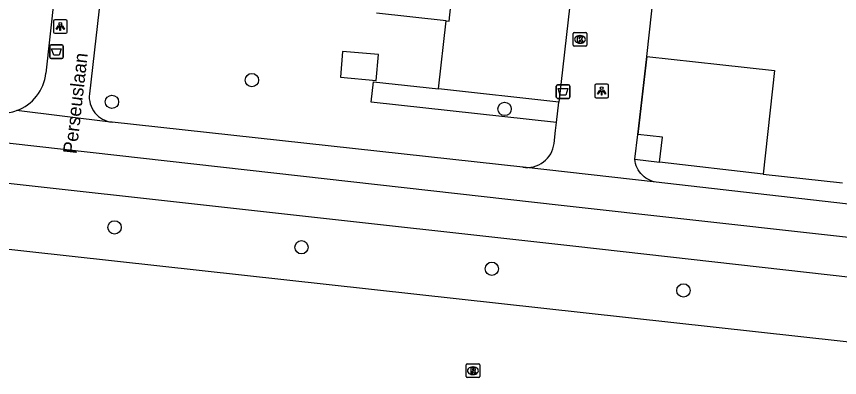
# Model space of a CAD drawing. Extents: x 162398 to 163643, y 386453 to 387397.
# Drawn here: x 162448.4 to 162508.8, y 386463.6 to 386490.1 of the extents above; entities that cross this region are included whole.
import ezdxf

# ---------------------------------------------------------------- set-up
doc = ezdxf.new("R2010")
doc.units = 0
for name, color, linetype in [('IMGEO_Afvalbak', 7, 'Continuous'), ('IMGEO_Boom', 7, 'Continuous'), ('IMGEO_Fietspad_gesloten', 7, 'Continuous'), ('IMGEO_Groenvoorziening', 7, 'Continuous'), ('IMGEO_Haag', 7, 'Continuous'), ('IMGEO_Kolk', 7, 'Continuous'), ('IMGEO_Lichtpunt', 7, 'Continuous'), ('IMGEO_Muur', 7, 'Continuous'), ('IMGEO_Openbare_ruimte_label', 7, 'Continuous'), ('IMGEO_Pand', 7, 'Continuous'), ('IMGEO_Rijbaan_regionaal_gesloten', 7, 'Continuous'), ('IMGEO_Rioolput', 7, 'Continuous'), ('IMGEO_Voetpad_open', 7, 'Continuous')]:
    doc.layers.add(name, color=color, linetype=linetype)

msp = doc.modelspace()

# ---------------------------------------------------------------- linework, layer by layer
at = {"layer": 'IMGEO_Afvalbak'}
for p, q in [((162450.85, 386487.153), (162450.85, 386487.953)), ((162450.85, 386487.953), (162450.85, 386487.153)), ((162450.95, 386488.053), (162451.74, 386488.053)), ((162451.74, 386488.053), (162450.95, 386488.053)), ((162451.84, 386487.953), (162451.84, 386487.153)), ((162451.84, 386487.153), (162451.84, 386487.953)), ((162451.74, 386487.053), (162450.95, 386487.053)), ((162450.95, 386487.053), (162451.74, 386487.053)), ((162488.115, 386485.124), (162488.905, 386485.124)), ((162488.905, 386485.124), (162488.115, 386485.124)), ((162488.015, 386484.224), (162488.015, 386485.024)), ((162488.015, 386485.024), (162488.015, 386484.224)), ((162489.005, 386485.024), (162489.005, 386484.224)), ((162489.005, 386484.224), (162489.005, 386485.024)), ((162488.905, 386484.124), (162488.115, 386484.124)), ((162488.115, 386484.124), (162488.905, 386484.124))]:
    msp.add_line(p, q, dxfattribs=at)
for points in [[(162450.993, 386487.767), (162451.697, 386487.767), (162451.548, 386487.297), (162451.142, 386487.297), (162450.993, 386487.767)], [(162488.158, 386484.838), (162488.862, 386484.838), (162488.713, 386484.368), (162488.307, 386484.368), (162488.158, 386484.838)]]:
    msp.add_lwpolyline(points, dxfattribs=at)
for centre, start, end in [((162450.95, 386487.953), 90, 180), ((162450.95, 386487.953), 90, 180), ((162451.74, 386487.953), 0, 90), ((162451.74, 386487.953), 360, 90), ((162450.95, 386487.153), 180, 270), ((162450.95, 386487.153), 180, 270), ((162451.74, 386487.153), 270, 0), ((162451.74, 386487.153), 270, 0), ((162488.115, 386485.024), 90, 180), ((162488.115, 386485.024), 90, 180), ((162488.905, 386485.024), 0, 90), ((162488.905, 386485.024), 360, 90), ((162488.115, 386484.224), 180, 270), ((162488.115, 386484.224), 180, 270), ((162488.905, 386484.224), 270, 0), ((162488.905, 386484.224), 270, 0)]:
    msp.add_arc(centre, 0.1, start, end, dxfattribs=at)
at = {"layer": 'IMGEO_Boom'}
for centre in [(162465.686, 386485.463), (162455.419, 386483.87), (162484.225, 386483.346), (162455.611, 386474.664), (162469.321, 386473.204), (162483.287, 386471.626), (162497.341, 386470.037)]:
    msp.add_circle(centre, 0.489, dxfattribs=at)
at = {"layer": 'IMGEO_Fietspad_gesloten'}
for points in [[(162612.598, 386468.115), (162608.694, 386467.214), (162607.786, 386467.135), (162574.796, 386468.398), (162557.744, 386468.633), (162551.636, 386469.243), (162536, 386470.973), (162488.361, 386476.276), (162403.801, 386485.785)], [(162553.584, 386466.035), (162546.94, 386466.783), (162489.45, 386473.258), (162443.374, 386478.373), (162401.944, 386482.942)]]:
    msp.add_lwpolyline(points, dxfattribs=at)
at = {"layer": 'IMGEO_Groenvoorziening'}
msp.add_lwpolyline([(162479.926, 386489.804), (162474.813, 386490.373)], dxfattribs=at)
at = {"layer": 'IMGEO_Haag'}
msp.add_lwpolyline([(162503.194, 386478.575), (162495.594, 386479.457)], dxfattribs=at)
at = {"layer": 'IMGEO_Kolk'}
for p, q in [((162489.25, 386488.028), (162489.25, 386488.88)), ((162489.325, 386488.954), (162490.177, 386488.954)), ((162490.251, 386488.88), (162490.251, 386488.028)), ((162489.761, 386488.174), (162489.736, 386488.174)), ((162489.738, 386488.734), (162489.763, 386488.734)), ((162490.177, 386487.954), (162489.325, 386487.954))]:
    msp.add_line(p, q, dxfattribs=at)
for points in [[(162489.25, 386488.028), (162489.25, 386488.88)], [(162489.325, 386488.954), (162490.177, 386488.954)], [(162490.251, 386488.88), (162490.251, 386488.028)], [(162489.571, 386488.654), (162489.694, 386488.654), (162489.694, 386488.503), (162489.824, 386488.654), (162489.988, 386488.654), (162489.842, 386488.503), (162489.995, 386488.254), (162489.843, 386488.254), (162489.758, 386488.418), (162489.694, 386488.351), (162489.694, 386488.254), (162489.571, 386488.254), (162489.571, 386488.654)], [(162490.177, 386487.954), (162489.325, 386487.954)]]:
    msp.add_lwpolyline(points, dxfattribs=at)
for centre, start, end in [((162489.327, 386488.878), 91.55205, 178.44795), ((162489.327, 386488.878), 91.55205, 178.44795), ((162490.175, 386488.878), 1.55205, 88.44795), ((162490.175, 386488.878), 1.55205, 88.44795), ((162489.327, 386488.03), 181.55205, 268.44795), ((162489.327, 386488.03), 181.55205, 268.44795), ((162490.175, 386488.03), 271.55205, 358.44795), ((162490.175, 386488.03), 271.55205, 358.44795)]:
    msp.add_arc(centre, 0.0765, start, end, dxfattribs=at)
for centre, major_axis, ratio, start_param, end_param in [((162489.737, 386488.454), (-0.387, 0.002), 0.722429, 4.712389, 7.853982), ((162489.762, 386488.454), (-0.39, 0.002), 0.717154, 1.570796, 4.712389)]:
    msp.add_ellipse(centre, major_axis=major_axis, ratio=ratio, start_param=start_param, end_param=end_param, dxfattribs=at)
at = {"layer": 'IMGEO_Lichtpunt'}
for p, q in [((162451.13, 386489.798), (162451.13, 386488.991)), ((162451.13, 386489.798), (162451.13, 386488.991)), ((162452.032, 386489.893), (162451.224, 386489.893)), ((162452.032, 386489.893), (162451.224, 386489.893)), ((162452.126, 386488.991), (162452.126, 386489.798)), ((162452.126, 386488.991), (162452.126, 386489.798)), ((162451.224, 386488.897), (162452.032, 386488.897)), ((162451.224, 386488.897), (162452.032, 386488.897)), ((162491.745, 386485.162), (162490.937, 386485.162)), ((162491.745, 386485.162), (162490.937, 386485.162)), ((162490.843, 386485.067), (162490.843, 386484.26)), ((162490.843, 386485.067), (162490.843, 386484.26)), ((162491.839, 386484.26), (162491.839, 386485.067)), ((162491.839, 386484.26), (162491.839, 386485.067)), ((162490.937, 386484.166), (162491.745, 386484.166)), ((162490.937, 386484.166), (162491.745, 386484.166))]:
    msp.add_line(p, q, dxfattribs=at)
for points in [[(162451.504, 386489.462), (162451.543, 386489.434), (162451.355, 386489.172), (162451.317, 386489.199), (162451.504, 386489.462)], [(162451.606, 386489.414), (162451.653, 386489.414), (162451.653, 386489.092), (162451.606, 386489.092), (162451.606, 386489.414)], [(162451.716, 386489.434), (162451.754, 386489.461), (162451.941, 386489.199), (162451.902, 386489.171), (162451.716, 386489.434)], [(162491.217, 386484.731), (162491.256, 386484.703), (162491.068, 386484.441), (162491.03, 386484.468), (162491.217, 386484.731)], [(162491.319, 386484.683), (162491.366, 386484.683), (162491.366, 386484.361), (162491.319, 386484.361), (162491.319, 386484.683)], [(162491.429, 386484.703), (162491.467, 386484.73), (162491.654, 386484.468), (162491.615, 386484.44), (162491.429, 386484.703)]]:
    msp.add_lwpolyline(points, dxfattribs=at)
for centre in [(162451.629, 386489.596), (162491.342, 386484.865)]:
    msp.add_circle(centre, 0.0994, dxfattribs=at)
for centre, start, end in [((162451.224, 386489.798), 90, 180), ((162451.224, 386489.798), 90, 180), ((162452.032, 386489.798), 0, 90), ((162452.032, 386489.798), 0, 90), ((162451.224, 386488.991), 180, 270), ((162451.224, 386488.991), 180, 270), ((162452.032, 386488.991), 270, 0), ((162452.032, 386488.991), 270, 360), ((162490.937, 386485.067), 90, 180), ((162490.937, 386485.067), 90, 180), ((162491.745, 386485.067), 0, 90), ((162491.745, 386485.067), 0, 90), ((162490.937, 386484.26), 180, 270), ((162490.937, 386484.26), 180, 270), ((162491.745, 386484.26), 270, 0), ((162491.745, 386484.26), 270, 360)]:
    msp.add_arc(centre, 0.0946, start, end, dxfattribs=at)
at = {"layer": 'IMGEO_Muur'}
for points in [[(162494.656, 386487.201), (162493.991, 386481.485)], [(162503.194, 386478.575), (162495.594, 386479.457)]]:
    msp.add_lwpolyline(points, dxfattribs=at)
at = {"layer": 'IMGEO_Pand'}
for points in [[(162490.478, 386503.779), (162490.047, 386500), (162488.771, 386488.819), (162488.203, 386483.841)], [(162479.926, 386489.804), (162480.167, 386489.777), (162481.076, 386498.493), (162473.847, 386499.268)], [(162494.656, 386487.201), (162495.544, 386495.264)], [(162479.376, 386484.814), (162479.926, 386489.804)], [(162474.966, 386487.337), (162472.34, 386487.569), (162472.173, 386485.676), (162474.799, 386485.444), (162474.966, 386487.337)], [(162494.656, 386487.201), (162500, 386486.613), (162504.03, 386486.169), (162503.194, 386478.575)], [(162488.203, 386483.841), (162479.376, 386484.814)], [(162493.78, 386479.668), (162493.991, 386481.485)], [(162495.594, 386479.457), (162495.795, 386481.28), (162493.991, 386481.485)], [(162493.78, 386479.668), (162495.594, 386479.457)], [(162503.194, 386478.575), (162509.008, 386477.935)]]:
    msp.add_lwpolyline(points, dxfattribs=at)
at = {"layer": 'IMGEO_Rijbaan_regionaal_gesloten'}
msp.add_lwpolyline([(162399.012, 386478.452), (162531.025, 386463.884)], dxfattribs=at)
at = {"layer": 'IMGEO_Rioolput'}
for p, q in [((162481.472, 386464.649), (162482.324, 386464.649)), ((162481.397, 386463.723), (162481.397, 386464.575)), ((162481.885, 386464.429), (162481.91, 386464.429)), ((162482.398, 386464.575), (162482.398, 386463.723)), ((162482.324, 386463.649), (162481.472, 386463.649)), ((162481.908, 386463.869), (162481.883, 386463.869))]:
    msp.add_line(p, q, dxfattribs=at)
for points in [[(162481.472, 386464.649), (162482.324, 386464.649)], [(162481.397, 386463.723), (162481.397, 386464.575)], [(162481.986, 386464.347), (162481.734, 386464.349), (162481.734, 386463.949)], [(162481.734, 386463.949), (162481.858, 386463.949), (162481.858, 386464.111), (162481.869, 386464.111)], [(162481.912, 386464.268), (162481.858, 386464.268), (162481.858, 386464.187)], [(162481.858, 386464.187), (162481.91, 386464.187)], [(162481.916, 386464.082), (162481.987, 386463.949), (162482.127, 386463.949), (162482.062, 386464.075)], [(162482.398, 386464.575), (162482.398, 386463.723)], [(162482.324, 386463.649), (162481.472, 386463.649)]]:
    msp.add_lwpolyline(points, dxfattribs=at)
for centre, radius, start, end in [((162481.474, 386464.573), 0.0765, 91.55205, 178.44795), ((162481.474, 386464.573), 0.0765, 91.55205, 178.44795), ((162482.322, 386464.573), 0.0765, 1.55205, 88.44795), ((162482.322, 386464.573), 0.0765, 1.55205, 88.44795), ((162481.868, 386464.058), 0.0533, 26.02933, 88.69889), ((162481.894, 386464.376), 0.19, 274.7715, 282.96867), ((162481.918, 386464.172), 0.0964, 77.00612, 93.18647), ((162481.932, 386464.229), 0.0378, 276.66336, 79.67722), ((162481.985, 386464.237), 0.109, 350.36119, 89.41601), ((162481.983, 386464.237), 0.112, 277.58423, 350.98172), ((162481.967, 386464.022), 0.108, 29.51342, 73.79051), ((162481.474, 386463.725), 0.0765, 181.55205, 268.44795), ((162481.474, 386463.725), 0.0765, 181.55205, 268.44795), ((162482.322, 386463.725), 0.0765, 271.55205, 358.44795), ((162482.322, 386463.725), 0.0765, 271.55205, 358.44795)]:
    msp.add_arc(centre, radius, start, end, dxfattribs=at)
for centre, major_axis, ratio, start_param, end_param in [((162481.884, 386464.149), (-0.387, 0.002), 0.722429, 4.712389, 7.853982), ((162481.909, 386464.149), (-0.39, 0.002), 0.717154, 1.570796, 4.712389)]:
    msp.add_ellipse(centre, major_axis=major_axis, ratio=ratio, start_param=start_param, end_param=end_param, dxfattribs=at)
at = {"layer": 'IMGEO_Voetpad_open'}
for points in [[(162456.255, 386538.063), (162452.109, 386499.982), (162450.572, 386485.975)], [(162454.691, 386492.655), (162453.763, 386484.458)], [(162493.991, 386481.485), (162494.656, 386487.201)], [(162488.032, 386482.345), (162474.44, 386483.844), (162474.605, 386485.34), (162479.376, 386484.814)], [(162488.032, 386482.345), (162488.203, 386483.841)], [(162455.43, 386482.375), (162455.322, 386482.378), (162448.412, 386483.228)], [(162485.556, 386479.075), (162455.43, 386482.375)], [(162487.855, 386480.819), (162487.967, 386481.777), (162488.032, 386482.345)], [(162495.33, 386477.982), (162495.188, 386478.011), (162495.029, 386478.058), (162494.874, 386478.118), (162494.726, 386478.193), (162494.585, 386478.28), (162494.452, 386478.379), (162494.329, 386478.49), (162494.216, 386478.612), (162494.114, 386478.743), (162494.025, 386478.882), (162493.948, 386479.029), (162493.885, 386479.183), (162493.835, 386479.341), (162493.8, 386479.503), (162493.78, 386479.668)], [(162495.33, 386477.982), (162485.575, 386479.067), (162485.556, 386479.075)], [(162510.087, 386476.298), (162495.33, 386477.982)]]:
    msp.add_lwpolyline(points, dxfattribs=at)
for centre, radius, start, end in [((162447.28, 386486.341), 3.313, 289.98818, 353.65501), ((162455.634, 386484.247), 1.883, 173.54974, 263.79), ((162447.285, 386486.313), 3.285, 271.01852, 290.0719), ((162485.863, 386481.057), 2.006, 261.18932, 353.17791)]:
    msp.add_arc(centre, radius, start, end, dxfattribs=at)

# ---------------------------------------------------------------- texts
at = {"layer": 'IMGEO_Openbare_ruimte_label'}
msp.add_text('Perseuslaan', height=1, rotation=83.51434, dxfattribs=at).set_placement((162452.81, 386480.015))

doc.saveas('drawing.dxf')
